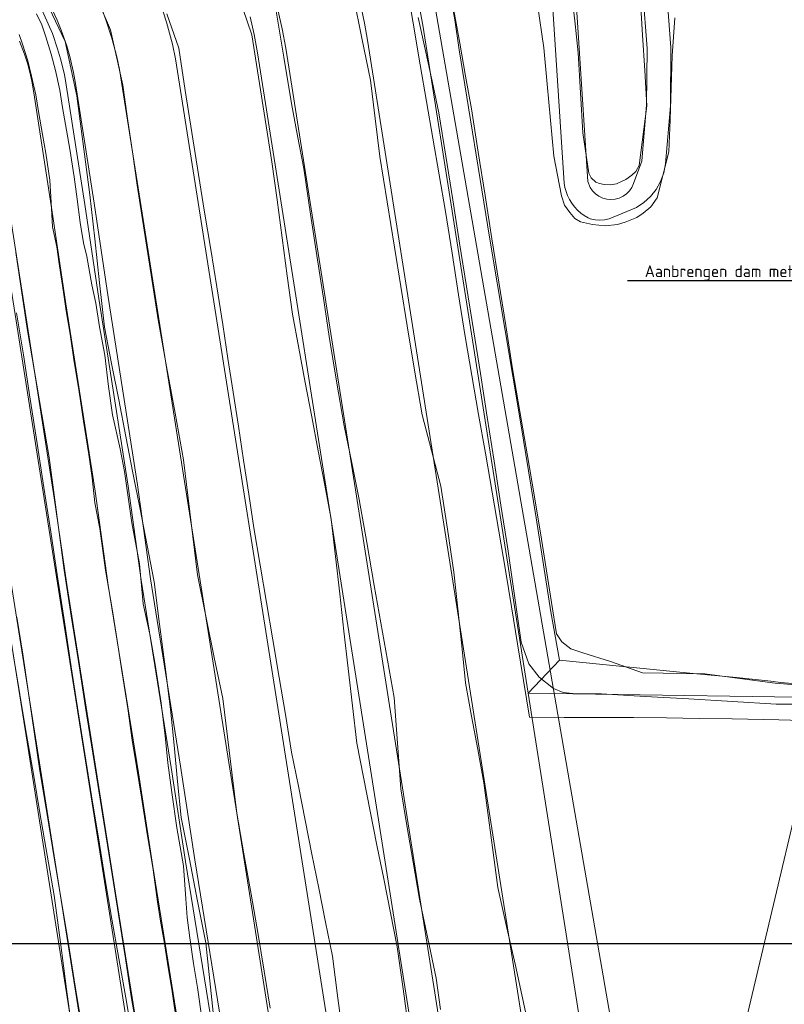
# Model space of a CAD drawing. Header units: metres. Extents: x 250001 to 257773, y 598992 to 609118.
# Tile 317 of 656: x 254752 to 254833, y 600994 to 601098. Entities that reach past the tile are written whole.
import ezdxf
from ezdxf import colors
from ezdxf.entities.mleader import LeaderData, LeaderLine
from ezdxf.lldxf.tags import DXFTag
from ezdxf.math import Vec2, Vec3

# ---------------------------------------------------------------- set-up
doc = ezdxf.new("R2010")
doc.units = ezdxf.units.M
for name, color, linetype, lineweight in [('B-WE-GR-BOUWLAND-GV', 252, 'Continuous', 13), ('B-WE-GR-GRAS-GV', 252, 'Continuous', 13), ('B-WE-GW-GRONDWERKLIJN_KRUIN-G', 252, 'Continuous', 18), ('B-WE-GW-GRONDWERKLIJN_TEEN-G', 90, 'Continuous', 18), ('B-WE-GW-TALUD_KRUIN-G', 252, 'Continuous', 18), ('B-WE-GW-WATERGANG_INSTEEK-G', 90, 'Continuous', 18), ('B-WE-GW-WATERGANG_WATERLIJN-G', 252, 'Continuous', 18), ('B-WE-IE-TERREINAFSCHEIDING_KUNSTMATIG_HEKWERK-G', 252, 'IE-TERREINAFSCHEIDING-KUNSTMATIG', 18), ('B-WE-KG-GRENS_PERCEEL-G', 150, 'KG-PERCEEL', 18), ('B-WE-OG-WATER-GV', 252, 'Continuous', 18), ('B-WE-OG-WATER_SLOOT-GV', 252, 'Continuous', 18), ('B-WE-OG-WEG_ONVERHARD-G', 252, 'Continuous', 18), ('B-WE-VH-VERHARDING_GRASBETONSTEEN-GV', 252, 'Continuous', 18), ('N-WE-VH-VERHARDING_HALFVERHARDING-A', 252, 'Continuous', 18), ('X-XX-AL-AANKLEDING-T25', 7, 'Continuous', 25), ('X-XX-AL-REFERENTIE-G', 7, 'Continuous', 18), ('X-XX-AL-TEKENBLAD_DEELKADER-G', 7, 'Continuous', 15)]:
    doc.layers.add(name, color=color, linetype=linetype, lineweight=lineweight)
doc.layers.add('HULPLIJN', color=220, linetype='Continuous', plot=False)
doc.styles.add('NLCS-ISO-ANNOTATIEF-T25', font='NLCS-ISO.ttf', dxfattribs={"height": 2.5})
doc.styles.get("Standard").update_dxf_attribs({"font": 'NLCS-ISO.ttf'})
doc.linetypes.add('IE-TERREINAFSCHEIDING-KUNSTMATIG', pattern='A,4,[82,NLCS.shx,S=0.75,R=90,X=0,Y=0],4,-2', length=10)
tags = doc.linetypes.add('KG-PERCEEL', pattern='A,5.5,-2,["P",Standard,S=1.8,R=0,X=-0.5,Y=-0.9],-2,5.5,-2,[5,NLCS.SHX,S=0.75,R=0,X=0,Y=0],-2', length=19).pattern_tags.tags
tags[6] = DXFTag(74, 10)

# ---------------------------------------------------------------- blocks, each defined once
blk = doc.blocks.new('BS2021-132-Xref-KAD-20210617')
at = {"layer": 'B-WE-KG-GRENS_PERCEEL-G', "flags": 128}
for points in [[(254610.95, 601539.057), (254620.526, 601537.032), (254632.716, 601534.862), (254646.61, 601534.483), (254714.96, 601545.393), (254764.004, 601553.341), (254772.526, 601554.2), (254783.088, 601553.631), (254794.588, 601550.204), (254806.336, 601544.436), (254808.404, 601542.345), (254822.126, 601527.357), (254826.638, 601519.725), (254846.41, 601468.283), (254880.554, 601373.96), (254889.134, 601342.215), (254890.03, 601334.441), (254891.58, 601323.258), (254891.16, 601309.778), (254880.102, 601234.086), (254868.068, 601172.197), (254840.214, 601039.559), (254826.116, 600980.13), (254820.389, 600959.644)], [(254561.45, 601499.009), (254570.113, 601456.102), (254574.256, 601440.507), (254624.049, 601313.835), (254680.934, 601170.803), (254690.139, 601158.223), (254705.651, 601155.41), (254710.427, 601156.428), (254755.751, 601149.879), (254782.74, 601129.041), (254796.087, 601099.845), (254820.389, 600959.644)]]:
    blk.add_lwpolyline(points, dxfattribs=at)
blk = doc.blocks.new('BS2021-132-Xref-inmeting-2d-20210906')
at = {"layer": 'B-WE-GW-GRONDWERKLIJN_KRUIN-G'}
for points in [[(254779.48, 601098.59), (254780.3, 601093.72), (254781.12, 601088.85), (254781.75, 601085.43), (254782.39, 601082.01), (254783.12, 601077.2), (254783.86, 601072.38), (254784.46, 601068.33), (254785.06, 601064.28), (254785.86, 601059.58), (254786.65, 601054.88), (254787.45, 601050.99), (254788.24, 601047.1), (254789.04, 601042.57), (254789.83, 601038.04), (254790.53, 601034.11), (254791.23, 601030.18), (254791.93, 601026.25), (254792.27, 601021.44), (254792.62, 601016.63), (254793.27, 601012.75), (254793.93, 601008.88), (254794.58, 601005), (254795.46, 601000.84), (254796.33, 600996.68), (254796.81, 600993.37)], [(254793.48, 600991.11), (254792.87, 600995.54), (254792.25, 600999.98), (254791.54, 601003.55), (254790.82, 601007.13), (254790.11, 601010.7), (254789.4, 601014.28), (254788.69, 601017.86), (254787.98, 601021.43), (254787.53, 601025.37), (254787.08, 601029.3), (254786.63, 601033.23), (254786.18, 601037.16), (254785.73, 601041.1), (254785.28, 601045.03), (254784.6, 601048.63), (254783.92, 601052.24), (254783.24, 601055.84), (254782.56, 601059.45), (254781.88, 601063.05), (254781.2, 601066.65), (254780.66, 601070.67), (254780.12, 601074.68), (254779.58, 601078.7), (254779.04, 601082.71), (254778.34, 601087.17), (254777.64, 601091.62), (254776.94, 601096.07), (254775.52, 601100.24)], [(254794.46, 601097.91), (254795.18, 601094.56), (254795.91, 601091.21), (254796.63, 601087.86), (254797.36, 601083.28), (254798.09, 601078.71), (254798.82, 601074.14), (254799.54, 601069.56), (254800.27, 601064.99), (254801, 601060.41), (254801.72, 601055.79), (254802.44, 601051.16), (254803.16, 601046.53), (254803.88, 601041.9), (254804.59, 601036.99), (254805.31, 601032.08), (254806.09, 601029.8), (254807.2, 601028.39), (254808.72, 601027.2), (254809.71, 601026.79), (254810.73, 601026.68), (254813.76, 601026.64), (254818.36, 601026.37), (254822.96, 601026.09), (254827.56, 601025.82), (254832.15, 601025.54), (254835.8, 601025.53)], [(254778.87, 600993.49), (254778.23, 600997.39), (254777.59, 601001.28), (254776.84, 601005.53), (254776.1, 601009.78), (254775.35, 601014.04), (254774.85, 601018.07), (254774.35, 601022.1), (254773.86, 601026.13), (254772.97, 601030.47), (254772.08, 601034.82), (254771.19, 601039.16), (254770.7, 601043.2), (254770.21, 601047.25), (254769.72, 601051.29), (254768.84, 601056.21), (254767.95, 601061.13), (254767.07, 601066.05), (254766.32, 601070.78), (254765.58, 601075.5), (254764.83, 601080.23), (254764.34, 601083.74), (254763.84, 601087.26), (254763.35, 601090.77), (254762.04, 601096.62), (254760.17, 601100.98)], [(254810.58, 601100.92), (254810.94, 601097.55), (254811.3, 601094.19), (254811.54, 601089.96), (254811.78, 601085.74), (254812.43, 601081.49), (254812.68, 601081.01), (254813.17, 601080.57), (254813.54, 601080.42), (254814.04, 601080.32), (254814.71, 601080.29), (254815.34, 601080.39), (254815.93, 601080.67), (254816.31, 601080.83), (254816.94, 601081.29), (254817.39, 601081.69), (254817.74, 601082.31), (254818.52, 601088.59), (254818.31, 601092.32), (254818.09, 601096.06), (254817.86, 601099.61)]]:
    blk.add_lwpolyline(points, dxfattribs=at)
at = {"layer": 'B-WE-GW-GRONDWERKLIJN_TEEN-G'}
for points in [[(254787.64, 601100.14), (254788.53, 601095.72), (254789.42, 601091.3), (254789.92, 601087.27), (254790.42, 601083.25), (254791.19, 601078.48), (254791.96, 601073.71), (254792.62, 601069.57), (254793.29, 601065.42), (254794.07, 601060.73), (254794.86, 601056.03), (254795.85, 601052.28), (254796.85, 601048.52), (254797.53, 601043.99), (254798.22, 601039.47), (254798.63, 601035.58), (254799.04, 601031.7), (254799.45, 601027.81), (254800.08, 601024.29), (254800.72, 601020.77), (254801.35, 601017.25), (254801.85, 601013.58), (254802.34, 601009.9), (254802.84, 601006.22), (254803.77, 601002.12), (254804.71, 600998.01), (254805.76, 600993.13)], [(254786.59, 600990.14), (254786, 600994.57), (254785.41, 600999), (254784.69, 601002.58), (254783.98, 601006.17), (254783.26, 601009.75), (254782.55, 601013.33), (254781.83, 601016.92), (254781.12, 601020.5), (254780.46, 601024.44), (254779.8, 601028.37), (254779.13, 601032.31), (254778.47, 601036.25), (254777.81, 601040.18), (254777.15, 601044.12), (254776.6, 601047.69), (254776.06, 601051.27), (254775.51, 601054.84), (254774.96, 601058.41), (254774.41, 601061.99), (254773.86, 601065.56), (254773.23, 601069.51), (254772.59, 601073.46), (254771.95, 601077.4), (254771.31, 601081.35), (254770.62, 601085.79), (254769.92, 601090.23), (254769.23, 601094.67), (254767.98, 601098.28)], [(254798.22, 601098.65), (254798.83, 601095.19), (254799.44, 601091.74), (254800.06, 601088.28), (254800.78, 601083.72), (254801.5, 601079.15), (254802.22, 601074.59), (254802.95, 601070.02), (254803.67, 601065.46), (254804.39, 601060.89), (254805.16, 601056.4), (254805.92, 601051.91), (254806.69, 601047.41), (254807.45, 601042.92), (254807.97, 601039.6), (254808.49, 601036.27), (254809.02, 601032.95), (254809.58, 601032.12), (254810.54, 601031.37), (254811.8, 601030.96), (254814.7, 601030.04), (254818.07, 601028.85), (254824.64, 601028.74), (254828.35, 601028.25), (254832.06, 601027.77), (254835.06, 601027.52)], [(254772.94, 600992.38), (254772.51, 600996.38), (254772.09, 601000.39), (254771.22, 601004.79), (254770.36, 601009.2), (254769.49, 601013.6), (254769.11, 601017.41), (254768.74, 601021.21), (254768.36, 601025.01), (254767.78, 601029.49), (254767.21, 601033.97), (254766.63, 601038.45), (254765.89, 601042.27), (254765.15, 601046.1), (254764.4, 601049.92), (254763.66, 601053.76), (254762.91, 601057.6), (254762.16, 601061.44), (254761.42, 601065.28), (254760.89, 601069.93), (254760.37, 601074.58), (254759.85, 601079.23), (254759.4, 601082.71), (254758.94, 601086.19), (254758.49, 601089.67), (254757.27, 601095.39), (254755.59, 601098.93)], [(254808.74, 601083.28), (254808.38, 601087.09), (254808.03, 601090.9), (254807.67, 601094.71), (254807.02, 601099.28)], [(254821.49, 601097.87), (254821.22, 601093.87), (254821.1, 601090.5), (254820.98, 601087.14), (254820.85, 601083.77), (254819.63, 601078.92), (254818.95, 601077.95), (254818.16, 601077.29), (254817.48, 601076.83), (254816.27, 601076.35), (254815.46, 601076.08), (254814.15, 601075.97), (254812.83, 601076.08), (254811.55, 601076.38), (254810.95, 601076.74), (254810.42, 601077.35), (254809.87, 601078.14), (254809.54, 601079.1), (254808.74, 601083.28)]]:
    blk.add_lwpolyline(points, dxfattribs=at)
at = {"layer": 'B-WE-GW-WATERGANG_INSTEEK-G'}
for points in [[(254758.07, 600990.58), (254757.42, 600995.51), (254756.77, 601000.44), (254756.12, 601005.38), (254755.38, 601009.63), (254754.64, 601013.89), (254753.91, 601018.15), (254753.2, 601022.36), (254752.5, 601026.58), (254751.8, 601030.8)], [(254752.08, 601073.15), (254752.67, 601069.13), (254753.25, 601065.12), (254754.02, 601060.6), (254754.79, 601056.07), (254755.56, 601051.55), (254756.1, 601047.59), (254756.64, 601043.63), (254757.17, 601039.67), (254757.91, 601034.85), (254758.65, 601030.03), (254759.39, 601025.21), (254760.17, 601020.37), (254760.95, 601015.53), (254761.72, 601010.69), (254762.35, 601006.7), (254762.98, 601002.72), (254763.61, 600998.73), (254764.23, 600994.74), (254764.98, 600990.32)]]:
    blk.add_lwpolyline(points, dxfattribs=at)
at = {"layer": 'B-WE-GW-WATERGANG_WATERLIJN-G'}
for points in [[(254764.36, 600990.43), (254763.64, 600994.58), (254762.91, 600998.73), (254762.19, 601002.88), (254761.47, 601007.03), (254760.76, 601011.46), (254760.05, 601015.89), (254759.34, 601020.32), (254758.63, 601024.75), (254757.91, 601029.49), (254757.19, 601034.23), (254756.47, 601038.97), (254755.75, 601043.72), (254755.03, 601048.37), (254754.31, 601053.03), (254753.58, 601057.69), (254752.86, 601062.35), (254752.13, 601066.77)], [(254752.17, 601034.73), (254752.81, 601030.82), (254753.4, 601026.72), (254753.99, 601022.62), (254754.58, 601018.52), (254755.35, 601013.93), (254756.11, 601009.35), (254756.88, 601004.76), (254757.61, 601000.3), (254758.33, 600995.84), (254759.06, 600991.38)]]:
    blk.add_lwpolyline(points, dxfattribs=at)
at = {"layer": 'B-WE-IE-TERREINAFSCHEIDING_KUNSTMATIG_HEKWERK-G'}
blk.add_lwpolyline([(254793.11, 601102.11), (254793.88, 601097.52), (254794.65, 601092.93), (254795.32, 601089.06), (254795.99, 601085.19), (254796.66, 601081.32), (254797.33, 601077.46), (254798.02, 601073.07), (254798.71, 601068.68), (254799.4, 601064.29), (254800.11, 601060.19), (254800.82, 601056.08), (254801.53, 601051.98), (254802.23, 601047.88), (254802.94, 601043.77), (254803.65, 601039.67), (254804.28, 601035.79), (254804.91, 601031.92), (254805.53, 601028.04), (254806.16, 601024.16), (254809.82, 601024.15), (254813.48, 601024.14), (254817.13, 601024.13), (254820.6, 601024.09), (254824.06, 601024.05), (254827.53, 601024.01), (254832.44, 601023.88), (254837.36, 601023.76)], dxfattribs=at)
at = {"layer": 'B-WE-OG-WEG_ONVERHARD-G'}
for points in [[(254754.23, 601098.28), (254754.8, 601097.12), (254755.23, 601095.89), (254755.8, 601094.05), (254756.23, 601092.31), (254756.69, 601090.26), (254756.98, 601088.43), (254757.39, 601086.02), (254757.77, 601084.03), (254758.21, 601081.13), (254758.52, 601078.75), (254758.84, 601076.3), (254759.19, 601074.16), (254759.53, 601072.74), (254760.08, 601069.73), (254760.51, 601067.81), (254760.88, 601065.31), (254761.44, 601062.33), (254761.84, 601059.02), (254762.25, 601056.05), (254763.04, 601052.46), (254763.51, 601050.05), (254763.93, 601047.12), (254764.28, 601044.64), (254765.09, 601040.33), (254765.48, 601036.13), (254766.18, 601032.93), (254766.74, 601029.71), (254767.37, 601025.64), (254767.79, 601022.22), (254768.09, 601019.37), (254768.49, 601016.23), (254769.04, 601012.52), (254769.72, 601008.52), (254769.98, 601005.04), (254770.1, 601003.07), (254770.39, 601000.91), (254770.79, 600998.21), (254771.21, 600995.69), (254771.71, 600992.22)], [(254752.42, 601096.13), (254752.78, 601095.09), (254753.32, 601093.36), (254753.73, 601091.72), (254754.16, 601089.77), (254754.44, 601088), (254754.86, 601085.57), (254755.23, 601083.6), (254755.65, 601080.75), (254755.79, 601078.42), (254755.94, 601075.84), (254756.39, 601073.74), (254756.58, 601072.18), (254757.1, 601068.97), (254757.37, 601066.98), (254757.78, 601064.53), (254758.22, 601061.62), (254758.73, 601058.47), (254759.21, 601055.38), (254759.75, 601051.84), (254760.09, 601049.4), (254760.39, 601046.76), (254760.92, 601044.05), (254761.52, 601039.66), (254762.2, 601035.58), (254762.73, 601032.27), (254763.23, 601029.07), (254763.88, 601025.08), (254764.32, 601021.74), (254764.78, 601018.99), (254765.3, 601015.73), (254765.89, 601011.88), (254766.52, 601008.1), (254767, 601004.73), (254767.31, 601002.67), (254767.69, 601000.52), (254768.1, 600997.78), (254768.52, 600995.27), (254769.01, 600991.85)]]:
    blk.add_lwpolyline(points, dxfattribs=at)
blk = doc.blocks.new('BS2021-132-Xref-BGT-GRIJS-20210617-aangepast')
at = {"layer": 'B-WE-GR-BOUWLAND-GV', "flags": 128}
blk.add_lwpolyline([(254765.647, 600942.5), (254753.268, 601021.537), (254750.095, 601041.284)], dxfattribs=at)
at = {"layer": 'B-WE-GR-GRAS-GV', "flags": 128}
for points in [[(254788.316, 601099.652), (254788.809, 601097.298), (254789.117, 601095.52), (254832.258, 600821.784)], [(254834.973, 600843.1), (254806.039, 601026.688), (254794.937, 601097.107), (254794.447, 601099.706)], [(254751.756, 601119.366), (254753.067, 601118.458), (254754.299, 601117.53), (254755.54, 601116.517), (254756.719, 601115.472), (254757.87, 601114.369), (254758.975, 601113.22), (254760.034, 601112.028), (254761.044, 601110.795), (254762.005, 601109.522), (254762.913, 601108.212), (254763.769, 601106.867), (254764.569, 601105.488), (254765.315, 601104.079), (254766.003, 601102.64), (254766.633, 601101.176), (254767.204, 601099.687), (254767.948, 601097.415), (254768.552, 601095.111), (254768.878, 601093.556), (254818.888, 600776.461)], [(254827.203, 600779.088), (254777.539, 601094.194), (254777.178, 601096.108), (254776.744, 601097.992)], [(254776.744, 601097.992), (254777.178, 601096.108), (254777.539, 601094.194), (254827.203, 600779.088)], [(254830.33, 600778.617), (254780.499, 601094.683), (254780.118, 601096.707), (254779.655, 601098.715)], [(254779.655, 601098.715), (254780.118, 601096.707), (254780.499, 601094.683), (254830.33, 600778.617)], [(254832.258, 600821.784), (254789.117, 601095.52), (254788.809, 601097.298), (254788.316, 601099.652)], [(254752.07, 601103.026), (254752.736, 601102.125), (254753.366, 601101.197), (254753.956, 601100.244), (254754.507, 601099.267), (254755.018, 601098.268), (254755.487, 601097.248), (254755.913, 601096.21), (254756.471, 601094.621), (254756.787, 601093.544), (254757.176, 601091.915), (254757.382, 601090.803), (254759.32, 601078.187), (254760.796, 601068.289), (254763.891, 601048.52), (254765.269, 601038.613), (254768.441, 601018.866), (254769.94, 601008.979), (254773.123, 600989.234)], [(254774.111, 600989.39), (254770.928, 601009.135), (254769.429, 601019.022), (254766.257, 601038.769), (254764.88, 601048.675), (254761.784, 601068.445), (254760.308, 601078.343), (254758.368, 601090.968), (254758.155, 601092.12), (254757.752, 601093.807), (254757.424, 601094.923), (254756.847, 601096.568), (254756.405, 601097.643), (254755.92, 601098.699), (254755.392, 601099.734), (254754.821, 601100.747), (254754.21, 601101.734), (254753.559, 601102.695), (254752.869, 601103.629), (254752.141, 601104.532)], [(254752.141, 601104.532), (254752.869, 601103.629), (254753.559, 601102.695), (254754.21, 601101.734), (254754.821, 601100.747), (254755.392, 601099.734), (254755.92, 601098.699), (254756.405, 601097.643), (254756.847, 601096.568), (254757.424, 601094.923), (254757.752, 601093.807), (254758.155, 601092.12), (254758.368, 601090.968), (254760.308, 601078.343), (254761.784, 601068.445), (254764.88, 601048.675), (254766.257, 601038.769), (254769.429, 601019.022), (254770.928, 601009.135), (254774.111, 600989.39)], [(254807.88, 600807.657), (254762.982, 601092.442), (254762.705, 601093.764), (254762.192, 601095.72), (254761.56, 601097.651), (254761.075, 601098.915), (254760.54, 601100.159), (254759.955, 601101.381), (254759.322, 601102.578), (254758.642, 601103.749), (254757.915, 601104.892), (254757.143, 601106.005), (254756.328, 601107.086), (254755.47, 601108.134), (254754.57, 601109.147), (254753.631, 601110.122), (254752.653, 601111.06), (254751.639, 601111.957)], [(254751.639, 601111.957), (254752.653, 601111.06), (254753.631, 601110.122), (254754.57, 601109.147), (254755.47, 601108.134), (254756.328, 601107.086), (254757.143, 601106.005), (254757.915, 601104.892), (254758.642, 601103.749), (254759.322, 601102.578), (254759.955, 601101.381), (254760.54, 601100.159), (254761.075, 601098.915), (254761.56, 601097.651), (254762.192, 601095.72), (254762.705, 601093.764), (254762.982, 601092.442), (254807.88, 600807.657)], [(254818.888, 600776.461), (254768.878, 601093.556), (254768.552, 601095.111), (254767.948, 601097.415), (254767.204, 601099.687), (254766.633, 601101.176), (254766.003, 601102.64), (254765.315, 601104.079), (254764.569, 601105.488), (254763.769, 601106.867), (254762.913, 601108.212), (254762.005, 601109.522), (254761.044, 601110.795), (254760.034, 601112.028), (254758.975, 601113.22), (254757.87, 601114.369), (254756.719, 601115.472), (254755.54, 601116.517), (254754.299, 601117.53), (254753.067, 601118.458), (254751.756, 601119.366)], [(254749.539, 601089.283), (254756.092, 601047.291), (254757.434, 601038.139), (254762.556, 601005.623), (254765.369, 600988.012)], [(254769.666, 600988.689), (254766.482, 601008.434), (254764.983, 601018.322), (254761.808, 601038.09), (254760.43, 601048.003), (254757.341, 601067.734), (254755.866, 601077.625), (254753.968, 601089.981), (254753.752, 601091.189), (254753.534, 601092.147), (254753.277, 601093.096), (254752.981, 601094.031), (254752.467, 601095.404)], [(254811.136, 601098.988), (254812.308, 601080.626), (254812.558, 601080.009), (254812.81, 601079.643), (254813.123, 601079.327), (254813.486, 601079.071), (254813.888, 601078.882), (254814.317, 601078.766), (254814.76, 601078.727), (254815.203, 601078.766), (254815.632, 601078.882), (254816.034, 601079.071), (254816.397, 601079.327), (254816.709, 601079.643), (254816.961, 601080.009), (254817.146, 601080.413), (254818.008, 601082.787), (254818.517, 601088.706), (254818.556, 601094.647), (254818.125, 601100.573)]]:
    blk.add_lwpolyline(points, dxfattribs=at)
blk.add_lwpolyline([(254843.798, 601026.138), (254806.039, 601026.688), (254834.973, 600843.1)], close=True, dxfattribs=at)
at = {"layer": 'B-WE-GW-TALUD_KRUIN-G', "flags": 128}
for points in [[(254827.203, 600779.088), (254777.539, 601094.194), (254777.178, 601096.108), (254776.744, 601097.992)], [(254779.655, 601098.715), (254780.118, 601096.707), (254780.499, 601094.683), (254830.33, 600778.617)], [(254807.88, 600807.657), (254762.982, 601092.442), (254762.705, 601093.764), (254762.192, 601095.72), (254761.56, 601097.651), (254761.075, 601098.915), (254760.54, 601100.159), (254759.955, 601101.381), (254759.322, 601102.578), (254758.642, 601103.749), (254757.915, 601104.892), (254757.143, 601106.005), (254756.328, 601107.086), (254755.47, 601108.134), (254754.57, 601109.147), (254753.631, 601110.122), (254752.653, 601111.06), (254751.639, 601111.957)]]:
    blk.add_lwpolyline(points, dxfattribs=at)
at = {"layer": 'B-WE-OG-WATER-GV', "flags": 128}
for points in [[(254797.819, 601100.412), (254798.307, 601097.672), (254798.778, 601094.512), (254801.954, 601074.765), (254805.275, 601055.071), (254806.884, 601045.194), (254808.411, 601035.289), (254809.344, 601030.167), (254823.415, 601028.772), (254827.984, 601028.357), (254831.613, 601027.972), (254832.635, 601027.836), (254837.282, 601027.458)], [(254820.607, 601100.877), (254821.055, 601094.746), (254821.015, 601088.599), (254820.489, 601082.474), (254820.313, 601081.535), (254819.99, 601080.636), (254819.528, 601079.8), (254818.938, 601079.048), (254818.236, 601078.4), (254817.44, 601077.872), (254814.585, 601076.694), (254814.091, 601076.575), (254813.584, 601076.535), (254813.077, 601076.575), (254812.582, 601076.694), (254812.343, 601076.783), (254811.949, 601077.027), (254811.58, 601077.305), (254811.238, 601077.617), (254810.925, 601077.959), (254810.646, 601078.328), (254810.402, 601078.721), (254810.195, 601079.135), (254810.027, 601079.567), (254809.899, 601080.012), (254809.813, 601080.467), (254808.641, 601098.829)]]:
    blk.add_lwpolyline(points, dxfattribs=at)
at = {"layer": 'B-WE-OG-WATER_SLOOT-GV', "flags": 128}
for points in [[(254794.447, 601099.706), (254794.937, 601097.107), (254806.039, 601026.688), (254809.344, 601030.167), (254808.411, 601035.289), (254806.884, 601045.194), (254805.275, 601055.071), (254801.954, 601074.765), (254798.778, 601094.512), (254798.307, 601097.672), (254797.819, 601100.412)], [(254837.282, 601027.458), (254832.635, 601027.836), (254831.613, 601027.972), (254827.984, 601028.357), (254823.415, 601028.772), (254809.344, 601030.167), (254806.039, 601026.688), (254843.798, 601026.138)], [(254808.641, 601098.829), (254809.813, 601080.467), (254809.899, 601080.012), (254810.027, 601079.567), (254810.195, 601079.135), (254810.402, 601078.721), (254810.646, 601078.328), (254810.925, 601077.959), (254811.238, 601077.617), (254811.58, 601077.305), (254811.949, 601077.027), (254812.343, 601076.783), (254812.582, 601076.694), (254813.077, 601076.575), (254813.584, 601076.535), (254814.091, 601076.575), (254814.585, 601076.694), (254817.44, 601077.872), (254818.236, 601078.4), (254818.938, 601079.048), (254819.528, 601079.8), (254819.99, 601080.636), (254820.313, 601081.535), (254820.489, 601082.474), (254821.015, 601088.599), (254821.055, 601094.746), (254820.607, 601100.877)], [(254818.125, 601100.573), (254818.556, 601094.647), (254818.517, 601088.706), (254818.008, 601082.787), (254817.146, 601080.413), (254816.961, 601080.009), (254816.709, 601079.643), (254816.397, 601079.327), (254816.034, 601079.071), (254815.632, 601078.882), (254815.203, 601078.766), (254814.76, 601078.727), (254814.317, 601078.766), (254813.888, 601078.882), (254813.486, 601079.071), (254813.123, 601079.327), (254812.81, 601079.643), (254812.558, 601080.009), (254812.308, 601080.626), (254811.136, 601098.988)], [(254793.384, 600773.08), (254743.539, 601089.045)], [(254748.402, 601089.134), (254795.941, 600787.492)], [(254765.369, 600988.012), (254762.556, 601005.623), (254757.434, 601038.139), (254756.092, 601047.291), (254749.539, 601089.283)], [(254750.095, 601041.284), (254753.268, 601021.537), (254765.647, 600942.5)], [(254795.941, 600787.492), (254748.402, 601089.134)], [(254743.539, 601089.045), (254793.384, 600773.08)]]:
    blk.add_lwpolyline(points, dxfattribs=at)
at = {"layer": 'B-WE-VH-VERHARDING_GRASBETONSTEEN-GV', "flags": 128}
for points in [[(254752.467, 601095.404), (254752.981, 601094.031), (254753.277, 601093.096), (254753.534, 601092.147), (254753.752, 601091.189), (254753.968, 601089.981), (254755.866, 601077.625), (254757.341, 601067.734), (254760.43, 601048.003), (254761.808, 601038.09), (254764.983, 601018.322), (254766.482, 601008.434), (254769.666, 600988.689)], [(254773.123, 600989.234), (254769.94, 601008.979), (254768.441, 601018.866), (254765.269, 601038.613), (254763.891, 601048.52), (254760.796, 601068.289), (254759.32, 601078.187), (254757.382, 601090.803), (254757.176, 601091.915), (254756.787, 601093.544), (254756.471, 601094.621), (254755.913, 601096.21), (254755.487, 601097.248), (254755.018, 601098.268), (254754.507, 601099.267), (254753.956, 601100.244), (254753.366, 601101.197), (254752.736, 601102.125), (254752.07, 601103.026)]]:
    blk.add_lwpolyline(points, dxfattribs=at)

msp = doc.modelspace()

# ---------------------------------------------------------------- hatches: boundary and pattern name
at = {"layer": 'N-WE-VH-VERHARDING_HALFVERHARDING-A'}
h = msp.add_hatch(dxfattribs=at)
h.set_pattern_fill('AVH-HALFVERHARDING-SO', color=256, pattern_type=2)
h.set_pattern_definition([(50, (254847.808, 601253.6878), (3.5863, -0.31376), [0.375, -4.125]), (355, (254847.808, 601253.688), (-0.693757, 3.76096), [0.3, -3.3]), (100.4514, (254848.107, 601253.6617), (2.892547, 3.4472), [0.3187, -3.50571]), (46.1842, (254847.808, 601254.688), (5.336205, -0.827595), [0.5625, -6.1875]), (96.6356, (254848.253, 601254.619), (4.67331, 4.87059), [0.47805, -5.25856]), (351.1842, (254847.808, 601254.688), (4.67331, 4.87059), [0.45, -4.95]), (21, (254848.308, 601254.4378), (2.984535, -2.013094), [0.375, -4.125]), (326, (254848.308, 601254.438), (1.216577, 3.62575), [0.3, -3.3]), (71.4514, (254848.557, 601254.27), (4.201113, 1.61265), [0.3187, -3.50571]), (37.5, (254847.8081, 601253.6878), (0.060799, 1.664469), [0, -3.26, 0, -3.35, 0, -3.3125]), (7.5, (254847.8081, 601253.6878), (1.315348, 1.972059), [0, -1.91, 0, -3.185, 0, -1.2625]), (327.5, (254846.6931, 601253.6878), (2.669112, -0.112774), [0, -1.25, 0, -3.9, 0, -5.175]), (317.5, (254846.193, 601253.6878), (2.91593, 0.500525), [0, -1.625, 0, -2.59, 0, -3.675])])
edge = h.paths.add_edge_path()
edge.add_line((254940.453, 601403.428), (254953.354, 601350.437))
edge.add_line((254953.354, 601350.437), (254909.724, 601236.445))
edge.add_line((254909.724, 601236.445), (254860.942, 601247.384))
edge.add_line((254860.942, 601247.384), (254858.098, 601234.699))
edge.add_line((254858.098, 601234.699), (254835.655, 601239.732))
edge.add_line((254835.655, 601239.732), (254832.373, 601225.095))
edge.add_line((254832.373, 601225.095), (254827.997, 601205.58))
edge.add_line((254827.997, 601205.58), (254825.07, 601206.236))
edge.add_line((254825.07, 601206.236), (254814.998, 601161.32))
edge.add_arc((254839.392, 601155.85), 25, 167.36094, 205.65948)
edge.add_line((254816.857, 601145.024), (254830.669, 601116.272))
edge.add_arc((254853.204, 601127.098), 25, 205.65948, 227.89878)
edge.add_line((254836.443, 601108.549), (254908.727, 601043.233))
edge.add_line((254908.727, 601043.233), (254908.681, 601043.024))
edge.add_line((254908.681, 601043.024), (254907.645, 601038.26))
edge.add_line((254907.645, 601038.26), (254907.388, 601037.1))
edge.add_line((254907.388, 601037.1), (254905.454, 601042.146))
edge.add_line((254905.454, 601042.146), (254833.994, 601106.718))
edge.add_arc((254850.755, 601125.267), 25, 205.65948, 227.89878, ccw=False)
edge.add_line((254828.221, 601114.442), (254813.003, 601146.119))
edge.add_arc((254835.538, 601156.944), 25, 167.36094, 205.65948, ccw=False)
edge.add_line((254811.144, 601162.414), (254823.355, 601216.869))
edge.add_arc((254798.96, 601222.339), 25, 347.36094, 437.36094)
edge.add_line((254804.431, 601246.734), (254797.6, 601248.265))
edge.add_line((254797.6, 601248.265), (254798.913, 601254.12))
edge.add_line((254798.913, 601254.12), (254820.38, 601249.306))
edge.add_arc((254822.568, 601259.064), 10, 257.36094, 347.36094)
edge.add_line((254832.326, 601256.876), (254837.577, 601280.294))
edge.add_line((254837.577, 601280.294), (254866.85, 601273.73))
edge.add_line((254866.85, 601273.73), (254862.036, 601252.263))
edge.add_line((254862.036, 601252.263), (254885.508, 601247))
edge.add_arc((254890.978, 601271.394), 25, 257.36094, 339.05591)
edge.add_line((254914.326, 601262.457), (254945.341, 601343.491))
edge.add_arc((254921.993, 601352.427), 25, 339.05591, 373.68306)
edge.add_line((254946.283, 601358.341), (254935.724, 601401.715))
edge.add_line((254935.724, 601401.715), (254940.453, 601403.428))

# ---------------------------------------------------------------- linework, layer by layer
at = {"layer": 'HULPLIJN', "elevation": -7055.85, "flags": 128}
msp.add_lwpolyline([(254729.608, 601511.976), (255125.108, 601511.976), (255125.108, 601032.476), (255035.108, 601032.476), (255035.108, 601000.275), (254729.608, 601000.275)], close=True, dxfattribs=at)
at = {"layer": 'X-XX-AL-TEKENBLAD_DEELKADER-G', "flags": 128}
msp.add_lwpolyline([(254729.608, 601511.976), (255125.108, 601511.976), (255125.108, 601000.275), (254729.608, 601000.275)], close=True, dxfattribs=at)

# ---------------------------------------------------------------- block references
at = {"layer": 'X-XX-AL-REFERENTIE-G'}
for name in ['BS2021-132-Xref-BGT-GRIJS-20210617-aangepast', 'BS2021-132-Xref-KAD-20210617', 'BS2021-132-Xref-inmeting-2d-20210906']:
    msp.add_blockref(name, (0, 0), dxfattribs=at)

# ---------------------------------------------------------------- next in the draw order: leaders
at = {"layer": 'X-XX-AL-AANKLEDING-T25'}
ml = msp.add_multileader_mtext('Standard', dxfattribs=at)
ml.set_content('Aanbrengen dam met duiker', color=256, style='NLCS-ISO-ANNOTATIEF-T25')
ml.set_leader_properties(color=256, linetype='ByLayer', lineweight=-1)
ml.build(insert=Vec2(0, 0))
ml.multileader.update_dxf_attribs({"text_left_attachment_type": 5, "text_right_attachment_type": 5, "dogleg_length": 2.5, "arrow_head_size": 1.25, "scale": 0.5})
ctx = ml.context
ctx.base_point, ctx.scale, ctx.char_height, ctx.arrow_head_size, ctx.landing_gap_size, ctx.plane_origin = Vec3(254817.87, 601070.172), 0.5, 1.25, 1.25, 0.45, Vec3(254849.292, 601084.284)
ctx.left_attachment, ctx.right_attachment = 5, 5
notes = []
notes.append((ctx, [(0, (1, 1, 0), (254841.145, 601070.172), (-1, 0), 1.25, [(0, [(254855.248, 601073.37)], 0, [])])]))
ctx.mtext.insert, ctx.mtext.flow_direction = Vec3(254818.32, 601071.797), 5
ctx.mtext.has_bg_fill, ctx.mtext.bg_color, ctx.mtext.bg_scale_factor, ctx.mtext.bg_transparency, ctx.mtext.use_window_bg_color = 1, -1027028792, 1.5, 0, 1
for ctx, leaders in notes:
    for number, flags, end, landing, length, lines in leaders:
        leader = LeaderData()
        leader.index, (leader.has_last_leader_line, leader.has_dogleg_vector, leader.attachment_direction) = number, flags
        leader.last_leader_point, leader.dogleg_vector, leader.dogleg_length = Vec3(end), Vec3(landing), length
        for number, points, colour, breaks in lines:
            line = LeaderLine()
            line.index, line.vertices, line.color, line.breaks = number, Vec3.list(points), colors.encode_raw_color(colour), breaks
            leader.lines.append(line)
        ctx.leaders.append(leader)

doc.saveas('drawing.dxf')
